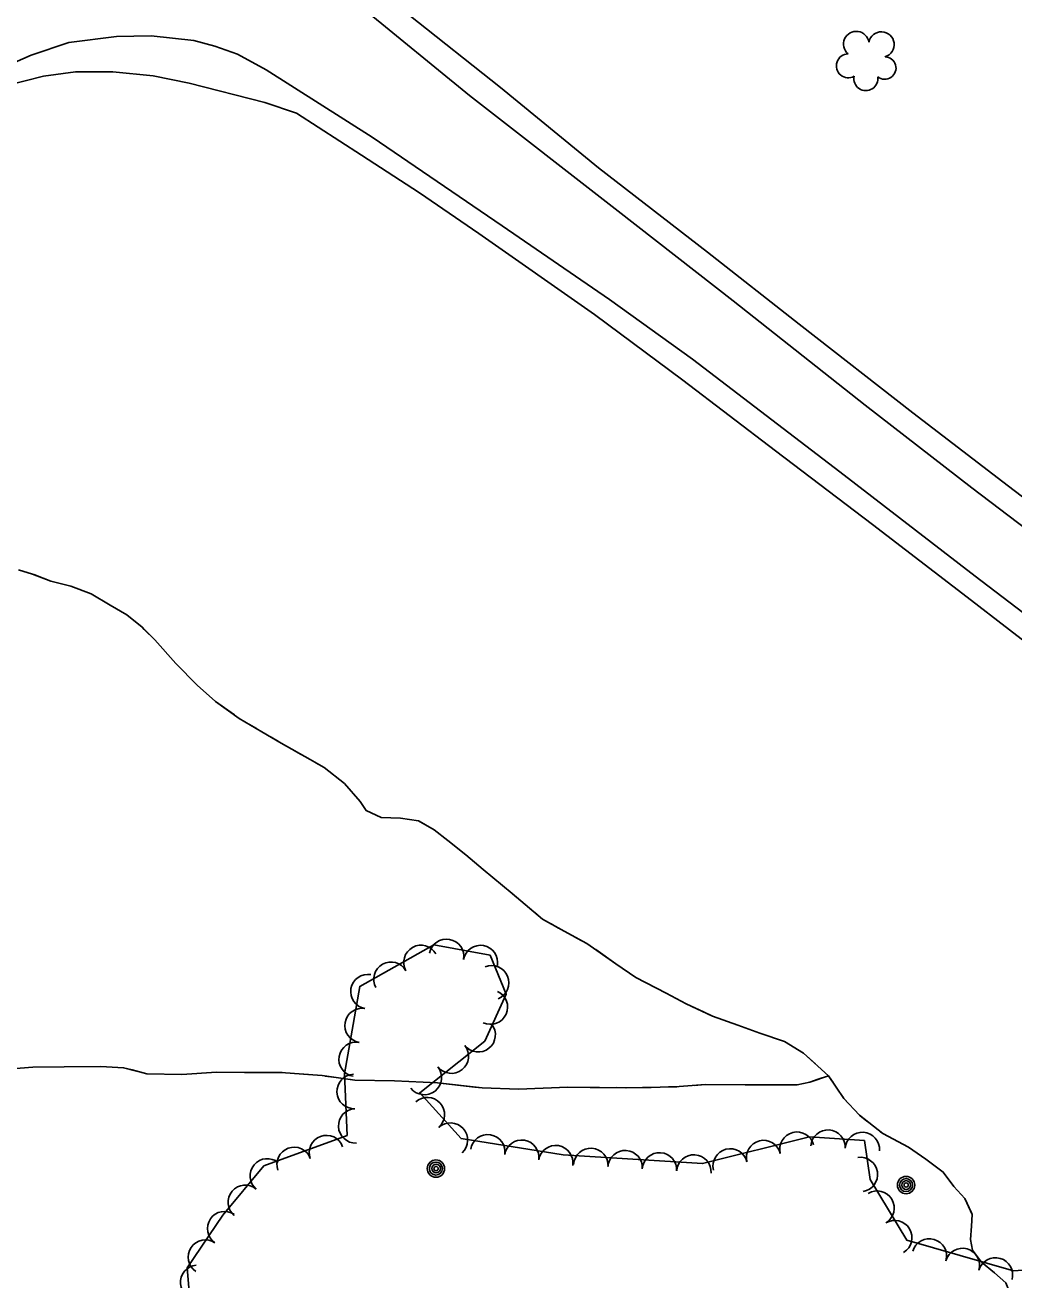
# Model space of a CAD drawing. Extents: x 353423 to 364002, y 127000 to 201942.
# Drawn here: x 358884.8 to 359114.8, y 132214.1 to 132505.9 of the extents above; entities that cross this region are included whole.
import ezdxf

# ---------------------------------------------------------------- set-up
doc = ezdxf.new("R2010")
doc.units = 0
for name, color, linetype in [('E_DTM_SlopeTop', 7, 'Continuous'), ('E_FEN_Generic', 7, 'Continuous'), ('E_LAND_BrushLine', 7, 'Continuous'), ('E_STRUCT_WingWall', 7, 'Continuous')]:
    doc.layers.add(name, color=color, linetype=linetype)

msp = doc.modelspace()

# ---------------------------------------------------------------- linework, layer by layer
at = {"layer": 'E_DTM_SlopeTop'}
for points in [[(359361.04, 132199.32), (359331.68, 132222.12), (359304.63, 132243.17), (359272.12, 132268.79), (359243.69, 132290.86), (359221.28, 132308.3), (359197.93, 132326.58), (359165.25, 132351.64), (359137.1, 132373.82), (359104.97, 132398.27), (359080.18, 132417.51), (359049.5, 132441.77), (359022.73, 132462.6), (358988.17, 132489.46), (358963.12, 132509.93)], [(359362.14, 132204.68), (359337.58, 132224.04), (359315.83, 132240.8), (359290.71, 132260.61), (359267.98, 132279.05), (359247.45, 132295.75), (359226.87, 132312.05), (359204.62, 132329.38), (359184.24, 132344.4), (359158.24, 132364.38), (359135.83, 132381.6), (359112.2, 132399.66), (359091.28, 132415.7), (359064.84, 132436.35), (359043.48, 132453.05), (359018.19, 132472.64), (358995.41, 132491.36), (358974.05, 132508.23)], [(359129.84, 132359.34), (359105.72, 132377.69), (359074.25, 132402.02), (359040.02, 132428.21), (359020.75, 132442.05), (358995.77, 132459.18), (358965.55, 132479.82), (358940.89, 132495.45), (358934.19, 132499.08), (358928.93, 132500.98), (358924.1, 132502.25), (358914.15, 132503.36), (358906.07, 132503.22), (358894.98, 132501.84), (358886.27, 132498.87), (358875.81, 132494.25)], [(359123.6, 132357.65), (359103.9, 132372.83), (359081.87, 132389.71), (359059.29, 132406.87), (359037.76, 132423.3), (359017.21, 132438.55), (358990.31, 132457.43), (358976.55, 132466.87), (358963.06, 132475.64), (358947.97, 132485.38), (358940.6, 132487.85), (358923, 132492.32), (358914.61, 132494.03), (358905.27, 132495.02), (358896.59, 132495), (358889.12, 132493.97), (358880.58, 132491.78)]]:
    msp.add_lwpolyline(points, dxfattribs=at)
at = {"layer": 'E_FEN_Generic'}
msp.add_lwpolyline([(359129.52, 132217.27), (359114.69, 132216.23), (359089.85, 132223.35), (359081.35, 132237.48), (359079.99, 132246.49), (359067.25, 132247.4), (359042.35, 132241.16), (359009.91, 132243.22), (358986.23, 132246.98), (358976.59, 132257.62), (358991.7, 132269.61), (358996.7, 132280.52), (358992.94, 132289.64), (358979.87, 132292), (358962.64, 132282.34), (358959.08, 132262), (358959.7, 132247.69), (358940.35, 132240.62), (358930.81, 132229.16), (358922.55, 132216.92), (358923.61, 132204.15)], dxfattribs=at)
for centre, radius, start, end in [((359078.1, 132501.43), 2.97, 8.541, 229.7749), ((359083.95, 132501.33), 2.97, 286.1918, 169.1651), ((359076.25, 132496.38), 2.78, 91.5119, 299.2849), ((359084.73, 132495.86), 2.61, 230.8971, 88.8297), ((359080.33, 132493.39), 2.78, 168.1889, 9.2), ((358976.88, 132287.93), 4, 29.293, 209.2777), ((358982.84, 132289.34), 4, 349.7497, 169.7344), ((358990.71, 132287.91), 4, 349.7497, 169.7344), ((358969.9, 132284.02), 4, 29.293, 209.2777), ((358993.33, 132283.19), 4, 292.3967, 112.3814), ((358964.55, 132281.15), 4, 80.088, 260.0727), ((358993.03, 132277.53), 4, 245.3901, 65.3748), ((358963.18, 132273.27), 4, 80.088, 260.0727), ((358990.2, 132271.1), 4, 218.451, 38.4357), ((358961.8, 132265.39), 4, 80.088, 260.0727), ((358983.94, 132266.12), 4, 218.451, 38.4357), ((358977.67, 132261.15), 4, 218.451, 38.4357), ((358961.35, 132257.91), 4, 92.479, 272.4636), ((358961.7, 132249.91), 4, 92.479, 272.4636), ((358978.36, 132252.54), 4, 312.2194, 132.2041), ((358983.74, 132246.62), 4, 312.2194, 132.2041), ((358992.41, 132243.88), 4, 350.9747, 170.9593), ((359064.3, 132244.5), 4, 14.0793, 194.064), ((359071.52, 132244.99), 4, 355.9375, 175.9222), ((359079.5, 132244.43), 4, 355.9375, 175.9222), ((358947.39, 132240.97), 4, 20.0896, 200.0743), ((358954.91, 132243.71), 4, 20.0896, 200.0743), ((359000.31, 132242.62), 4, 350.9747, 170.9593), ((359008.21, 132241.37), 4, 350.9747, 170.9593), ((359056.54, 132242.56), 4, 14.0793, 194.064), ((358941.15, 132238.31), 4, 50.2205, 230.2052), ((359016.38, 132240.71), 4, 356.3734, 176.3581), ((359024.36, 132240.2), 4, 356.3734, 176.3581), ((359032.34, 132239.69), 4, 356.3734, 176.3581), ((359040.33, 132239.19), 4, 356.3734, 176.3581), ((359048.78, 132240.61), 4, 14.0793, 194.064), ((359079.07, 132238.61), 4, 278.5908, 98.5755), ((358936.03, 132232.16), 4, 50.2205, 230.2052), ((359082.93, 132230.8), 4, 301.0211, 121.0058), ((358931.23, 132226.04), 4, 55.9804, 235.9651), ((359087.05, 132223.94), 4, 301.0211, 121.0058), ((358926.75, 132219.41), 4, 55.9804, 235.9651), ((359095.09, 132219.67), 4, 344.0225, 164.0071), ((359102.78, 132217.47), 4, 344.0225, 164.0071), ((359110.47, 132215.27), 4, 344.0225, 164.0071), ((358924.93, 132213.52), 4, 94.7619, 274.7466)]:
    msp.add_arc(centre, radius, start, end, dxfattribs=at)
at = {"layer": 'E_LAND_BrushLine'}
for centre, radius in [((358980.37, 132239.99), 2.02), ((358980.36, 132239.98), 1.52), ((358980.4, 132239.99), 1.01), ((358980.39, 132239.99), 0.502), ((359089.68, 132236.16), 2.02), ((359089.67, 132236.16), 1.52), ((359089.71, 132236.17), 1.01), ((359089.7, 132236.17), 0.502)]:
    msp.add_circle(centre, radius, dxfattribs=at)
at = {"layer": 'E_STRUCT_WingWall'}
for points in [[(358883.31, 132379.23), (358886.58, 132378.19), (358890.8, 132376.59), (358895.46, 132375.43), (358900.23, 132373.59), (358904.65, 132370.99), (358908.52, 132368.72), (358912.05, 132365.84), (358914.97, 132362.92), (358919.92, 132357.46), (358924.88, 132352.4), (358929.07, 132348.57), (358934.59, 132344.67), (358939.9, 132341.55), (358944.38, 132338.89), (358951.13, 132335.09), (358954.34, 132333.22), (358959.14, 132329.49), (358962.77, 132325.33), (358964.14, 132323.21), (358967.63, 132321.61), (358972.14, 132321.45), (358976.3, 132320.85), (358979.96, 132318.75), (358983.16, 132316.27), (358987.3, 132312.94), (358991.32, 132309.56), (358998.05, 132303.97), (359005.17, 132298), (359010.15, 132295.16), (359015.46, 132292.32), (359022.2, 132287.63), (359026.84, 132284.41), (359033.93, 132280.77), (359038.58, 132278.27), (359044.67, 132275.42), (359050.55, 132273.36), (359055.7, 132271.46), (359061.42, 132269.57), (359065.84, 132266.79), (359071.68, 132261.55), (359075.19, 132256.28), (359078.88, 132252.4), (359084.29, 132248.11), (359090.21, 132244.93), (359094.3, 132242.16), (359098.33, 132239.17), (359100.8, 132235.8), (359103.33, 132233.05), (359105.07, 132229.3), (359104.93, 132226.63), (359104.67, 132223.52), (359105.09, 132221.01), (359107.23, 132218.2), (359110.21, 132215.78)], [(358886.84, 132378.1), (358890.8, 132376.59), (358895.46, 132375.43), (358900.23, 132373.59), (358904.65, 132370.99), (358908.52, 132368.72), (358912.05, 132365.84), (358912.53, 132365.36)], [(358912.53, 132365.36), (358914.97, 132362.92), (358919.92, 132357.46), (358924.88, 132352.4), (358929.07, 132348.57), (358933.49, 132345.45)], [(358936.88, 132343.33), (358938.61, 132342.32)], [(358942.05, 132340.28), (358943.77, 132339.26)], [(358947.24, 132337.28), (358948.99, 132336.3)], [(358952.46, 132334.31), (358954.34, 132333.22), (358959.14, 132329.49), (358962.77, 132325.33), (358964.14, 132323.21), (358967.63, 132321.61), (358972.14, 132321.45), (358976.3, 132320.85), (358976.43, 132320.78)], [(358976.43, 132320.78), (358979.96, 132318.75), (358983.16, 132316.27), (358987.3, 132312.94), (358991.32, 132309.56), (358998.05, 132303.97), (358999.25, 132302.97)], [(359002.31, 132300.4), (359003.85, 132299.11)], [(359007.14, 132296.88), (359008.88, 132295.89)], [(359012.39, 132293.96), (359014.15, 132293.02)], [(359017.53, 132290.89), (359022.2, 132287.63), (359026.84, 132284.41), (359033.93, 132280.77), (359038.58, 132278.27), (359042.57, 132276.4)], [(359042.57, 132276.4), (359044.67, 132275.42), (359050.55, 132273.36), (359055.7, 132271.46), (359061.42, 132269.57), (359065.84, 132266.79), (359068.61, 132264.31)], [(358879.8, 132263.01), (358886.6, 132263.55), (358893.95, 132263.63), (358902.47, 132263.71), (358907.75, 132263.43), (358913.13, 132262.04), (358921.31, 132261.84), (358929.34, 132262.42), (358935.85, 132262.35), (358944.31, 132262.32), (358953.93, 132261.6), (358961.54, 132260.57), (358970.72, 132260.36), (358980.74, 132259.92), (358991.08, 132258.75), (358999.59, 132258.49), (359011.06, 132258.93), (359016.24, 132258.87), (359024.59, 132258.78), (359030.32, 132258.83), (359036.94, 132259.04), (359042.96, 132259.53), (359052.26, 132259.43), (359059.49, 132259.47), (359064.39, 132259.47), (359067.27, 132260.1), (359071.68, 132261.55)], [(358880.83, 132263.09), (358886.6, 132263.55), (358893.95, 132263.63), (358902.47, 132263.71), (358907.75, 132263.43), (358909.73, 132262.92)], [(358909.73, 132262.92), (358913.13, 132262.04), (358921.31, 132261.84), (358929.34, 132262.42), (358935.85, 132262.35), (358938.6, 132262.34)], [(358942.6, 132262.32), (358944.31, 132262.32), (358944.6, 132262.29)], [(358948.59, 132262), (358950.58, 132261.85)], [(358954.57, 132261.51), (358956.55, 132261.25)], [(358960.51, 132260.71), (358961.54, 132260.57), (358970.72, 132260.36), (358980.74, 132259.92), (358989.43, 132258.94)], [(359040.4, 132259.32), (359042.96, 132259.53), (359052.26, 132259.43), (359059.49, 132259.47), (359064.39, 132259.47), (359067.27, 132260.1), (359069.22, 132260.74)], [(359069.22, 132260.74), (359071.68, 132261.55)], [(359071.59, 132261.64), (359071.68, 132261.55), (359072.72, 132259.99)], [(358989.43, 132258.94), (358991.08, 132258.75), (358999.59, 132258.49), (359011.06, 132258.93), (359016.24, 132258.87), (359018.41, 132258.85)], [(359022.41, 132258.81), (359024.41, 132258.79)], [(359028.41, 132258.82), (359030.32, 132258.83), (359030.41, 132258.84)], [(359034.41, 132258.96), (359036.41, 132259.02)], [(359074.94, 132256.66), (359075.19, 132256.28), (359076.25, 132255.16)], [(359079.03, 132252.28), (359080.59, 132251.04)], [(359083.73, 132248.56), (359084.29, 132248.11), (359090.21, 132244.93), (359094.3, 132242.16), (359098.33, 132239.17), (359100.8, 132235.8), (359103.33, 132233.05), (359104.88, 132229.7)], [(359104.88, 132229.7), (359105.07, 132229.3), (359104.93, 132226.63), (359104.67, 132223.52), (359105.09, 132221.01), (359107.23, 132218.2), (359110.21, 132215.78), (359112.86, 132213.41), (359113.67, 132211.45), (359112.42, 132209.07), (359111.17, 132206.47), (359111.73, 132204.97)], [(359110.21, 132215.78), (359112.86, 132213.41)]]:
    msp.add_lwpolyline(points, dxfattribs=at)

doc.saveas('drawing.dxf')
